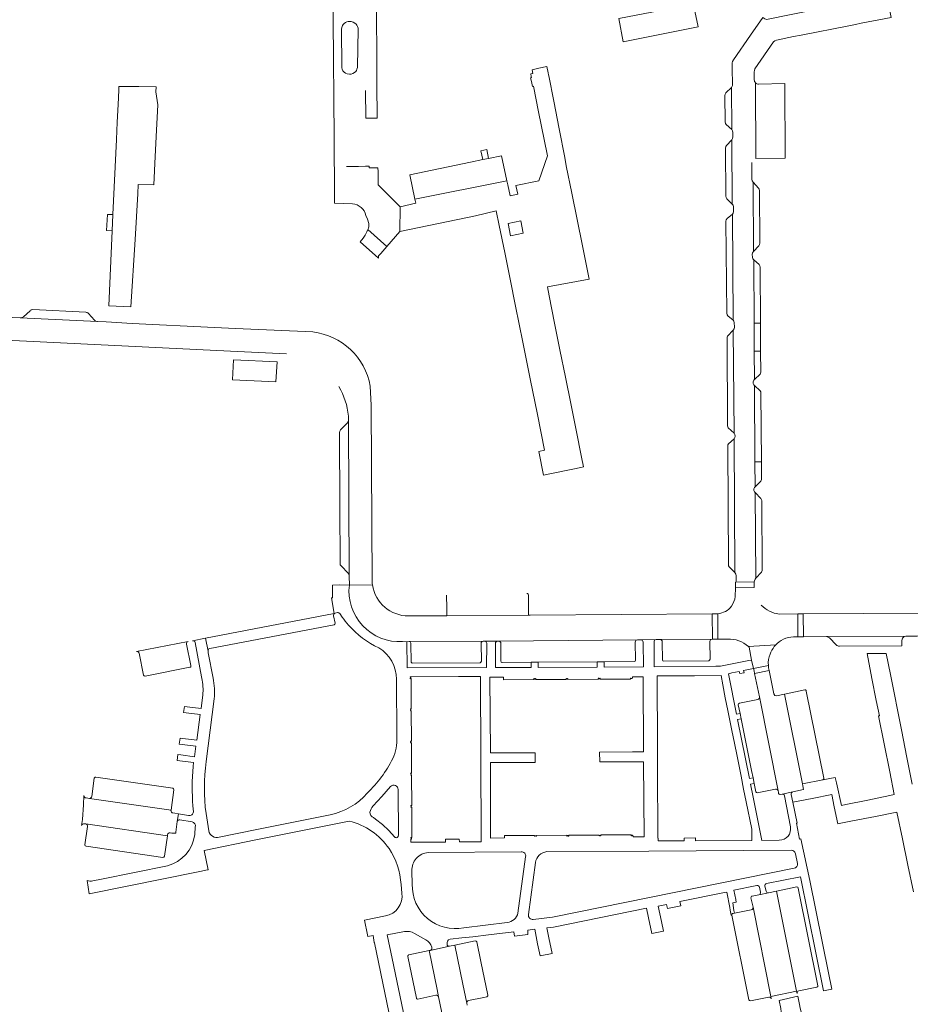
# Model space of a CAD drawing. Header units: metres. Extents: x 166325 to 190320, y 381923 to 404576.
# Tile 780 of 1056: x 175895 to 176100, y 397051 to 397277. Entities that reach past the tile are written whole.
import ezdxf

# ---------------------------------------------------------------- set-up
doc = ezdxf.new("R2010")
doc.units = ezdxf.units.M
for name, color, linetype, lineweight in [('B-WE-VH-VERHARDING_BETONSTRAATSTEEN-GV', 8, 'Continuous', 18), ('B-WE-VH-VERHARDING_GESLOTEN-GV', 8, 'Continuous', 18), ('B-WE-VH-VERHARDING_STRAATBAKSTEEN-GV', 8, 'Continuous', 18)]:
    doc.layers.add(name, color=color, linetype=linetype, lineweight=lineweight)

msp = doc.modelspace()

# ---------------------------------------------------------------- linework, layer by layer
at = {"layer": 'B-WE-VH-VERHARDING_BETONSTRAATSTEEN-GV', "flags": 128}
for points in [[(175974.773, 397260.788), (175974.821, 397254.416), (175974.978, 397254.414), (175975.501, 397254.388), (175977.436, 397254.429), (175977.382, 397262.296), (175977.367, 397264.391), (175977.242, 397282.534), (175976.112, 397282.37), (175975.225, 397286.41), (175971.818, 397285.728), (175972.26, 397283.522)], [(175971.865, 397282.188), (175967.301, 397279.495), (175967.321, 397276.928), (175967.531, 397249.993), (175967.599, 397236.595), (175967.608, 397234.917), (175971.773, 397234.78)], [(176057.254, 397259.661), (176057.333, 397253.574), (176057.402, 397253.227), (176057.588, 397252.962), (176058.816, 397251.803), (176058.741, 397261.438)], [(176058.741, 397261.438), (176057.505, 397260.228)], [(176064.294, 397262.523), (176064.374, 397245.164), (176071.101, 397245.203), (176071.055, 397262.344)], [(176071.055, 397262.344), (176065.007, 397262.229)], [(175974.776, 397243.393), (175973.132, 397243.354), (175970.922, 397243.355), (175970.423, 397243.355)], [(175975.319, 397228.869), (175975.303, 397228.833), (175979.672, 397224.993), (175982.63, 397228.399), (175982.715, 397234.067), (175977.684, 397239.103), (175977.623, 397242.192), (175977.607, 397242.985), (175977.606, 397243.035), (175975.57, 397243.016), (175975.567, 397243.411), (175974.776, 397243.393)], [(175974.852, 397232.108), (175975.246, 397231.2), (175975.524, 397230.251)], [(175897.734, 397210.221), (175896.21, 397208.837)], [(175910.527, 397209.854), (175898.356, 397210.471)], [(175912.561, 397208.052), (175911.149, 397209.608)], [(175895.487, 397208.592), (175913.253, 397207.732)], [(175970.589, 397184.514), (175969.004, 397182.859)], [(175971.034, 397149.253), (175970.88, 397185.208)], [(175968.755, 397182.299), (175968.834, 397165.165), (175968.904, 397152.222)], [(175969.137, 397151.638), (175970.762, 397149.989)], [(176063.983, 397146.707), (176059.666, 397146.626), (176059.653, 397144.623)], [(175993.383, 397144.913), (175993.404, 397141.977)], [(175993.404, 397141.977), (175993.417, 397140.205), (176012.184, 397140.339), (176012.171, 397142.113), (176012.151, 397145.009)], [(175967.819, 397140.784), (175967.59, 397140.729), (175938.05, 397135.039), (175938.597, 397132.063)], [(175967.777, 397138.522), (175967.438, 397140.168)], [(176055.618, 397140.672), (176055.661, 397134.804), (176057.932, 397134.81)], [(176073.978, 397140.618), (176069.724, 397140.596)], [(176073.588, 397135.367), (176074.016, 397135.37), (176073.978, 397140.618)], [(175938.988, 397132.66), (175967.532, 397138.145)], [(176054.306, 397134.802), (176042.404, 397134.742)], [(176098.771, 397135.493), (176080.583, 397135.405)], [(176081.28, 397135.098), (176082.842, 397133.499)], [(175934.032, 397134.262), (175922.212, 397132.018)], [(175934.679, 397128.745), (175933.641, 397133.649)], [(176001.743, 397134.383), (175984.807, 397134.253)], [(175985.189, 397133.76), (175985.21, 397129.638)], [(175985.5, 397129.346), (176001.04, 397129.428), (176001.249, 397129.536), (176001.354, 397129.746), (176001.325, 397133.86)], [(176037.196, 397134.657), (176005.351, 397134.394)], [(176005.84, 397133.892), (176005.848, 397129.773)], [(176036.754, 397130.005), (176036.687, 397134.137)], [(176042.898, 397134.224), (176042.941, 397130.091)], [(176053.853, 397130.203), (176053.815, 397134.322)], [(176062.674, 397133.113), (176068.928, 397133.495), (176069.252, 397133.814)], [(176083.555, 397133.212), (176097.893, 397133.312), (176097.916, 397134.539)], [(175922.812, 397131.607), (175923.796, 397126.572)], [(175924.184, 397126.337), (175934.432, 397128.369)], [(176006.147, 397129.461), (176012.804, 397129.548), (176014.361, 397129.531), (176027.969, 397129.646), (176029.552, 397129.647), (176036.444, 397129.674)], [(176043.233, 397129.798), (176053.554, 397129.868)], [(176069.488, 397099.985), (176065.175, 397121.579)], [(176075.611, 397123.159), (176070.953, 397122.231), (176075.045, 397101.594), (176079.714, 397102.564)], [(176079.97, 397102.888), (176075.953, 397122.924)], [(176060.343, 397119.756), (176060.78, 397117.752), (176061.006, 397116.533), (176063.403, 397104.656), (176063.737, 397102.989), (176063.99, 397101.723), (176064.348, 397099.75)], [(176064.787, 397120.985), (176060.606, 397120.106)], [(175930.506, 397100.6), (175912.836, 397103.138)], [(175912.458, 397102.889), (175911.914, 397098.705)], [(175910.114, 397098.906), (175909.984, 397096.764), (175909.783, 397093.453), (175909.59, 397092.033)], [(175911.366, 397098.272), (175930.105, 397095.58), (175930.759, 397100.232)], [(176064.707, 397099.573), (176068.894, 397100.392)], [(175930.09, 397095.479), (175930.105, 397095.58), (175911.366, 397098.272), (175910.598, 397098.371)], [(175931.859, 397094.718), (175930.956, 397094.861), (175930.517, 397094.93)], [(175931.221, 397090.506), (175931.534, 397092.986), (175931.859, 397094.718)], [(175910.178, 397092.452), (175910.519, 397092.4), (175929.272, 397089.68), (175929.312, 397089.957)], [(175910.945, 397091.807), (175910.329, 397087.639)], [(175929.272, 397089.68), (175910.519, 397092.4)], [(175928.603, 397084.985), (175929.272, 397089.68)], [(175929.887, 397090.383), (175930.312, 397090.327), (175930.859, 397090.255)], [(175910.599, 397087.295), (175928.249, 397084.736)], [(176073.757, 397077.934), (176069.111, 397077.008), (176073.727, 397053.997), (176073.835, 397053.462)], [(176078.635, 397055.279), (176074.115, 397077.672)], [(176058.875, 397071.497), (176062.776, 397052.054), (176062.917, 397051.855), (176063.154, 397051.794), (176067.311, 397052.67)], [(176063.311, 397072.653), (176059.432, 397071.928), (176059.138, 397071.862)], [(176067.915, 397052.267), (176067.813, 397052.774), (176063.715, 397073.266)], [(175999.924, 397065.549), (175995.272, 397064.6), (175997.116, 397055.594), (175998.003, 397051.261)], [(176001.231, 397060.835), (176000.327, 397065.375)], [(175989.355, 397063.335), (175984.701, 397062.376)], [(175991.534, 397052.685), (175991.188, 397054.376), (175989.355, 397063.335)], [(175984.481, 397062.012), (175986.444, 397052.42)], [(176002.82, 397053.084), (176001.231, 397060.835)], [(176074.198, 397054.088), (176078.397, 397054.927)], [(175986.776, 397052.185), (175990.931, 397053.074)], [(175998.435, 397051.844), (176001.944, 397052.578), (176002.586, 397052.712)]]:
    msp.add_lwpolyline(points, dxfattribs=at)
for points in [[(176050.148, 397280.024), (176050.026, 397280.613), (176032.902, 397277.329), (176033.874, 397271.929), (176051.107, 397275.393)], [(175970.548, 397264.585), (175970.173, 397264.755), (175969.846, 397265.005), (175969.584, 397265.322), (175969.4, 397265.69), (175969.325, 397265.954), (175969.291, 397266.227), (175969.217, 397274.841), (175969.298, 397275.271), (175969.474, 397275.672), (175969.639, 397275.912), (175969.839, 397276.125), (175970.193, 397276.382), (175970.457, 397276.505), (175970.737, 397276.588), (175971.176, 397276.631), (175971.469, 397276.603), (175971.889, 397276.48), (175972.271, 397276.266), (175972.594, 397275.972), (175972.769, 397275.738), (175972.907, 397275.481), (175973.037, 397275.063), (175973.07, 397274.773), (175972.988, 397270.594), (175972.899, 397266.029), (175972.789, 397265.633), (175972.667, 397265.387), (175972.509, 397265.162), (175972.214, 397264.875), (175971.861, 397264.663), (175971.47, 397264.535), (175971.06, 397264.498)], [(176007.947, 397236.561), (176007.404, 397239.109), (176007.205, 397240.043), (175986.106, 397235.83), (175986.301, 397234.911), (175982.715, 397234.067), (175982.63, 397228.399), (176000.009, 397232.021), (176004.77, 397233.126), (176005.457, 397229.817), (176006.715, 397223.59), (176007.946, 397217.497), (176009.204, 397211.27), (176010.881, 397202.968), (176012.569, 397194.613), (176014.224, 397186.424), (176015.884, 397178.206), (176014.532, 397177.933), (176015.626, 397172.496), (176016.683, 397172.709), (176023.141, 397174.014), (176024.793, 397174.348), (176024.824, 397174.354), (176024.335, 397176.568), (176023.093, 397182.778), (176021.86, 397188.949), (176020.655, 397194.977), (176019.404, 397201.231), (176018.175, 397207.382), (176016.931, 397213.602), (176016.557, 397215.69), (176026.126, 397217.482), (176024.574, 397225.144), (176023.362, 397231.125), (176022.128, 397237.216), (176020.856, 397243.494), (176020.486, 397245.381), (176019.19, 397252), (176017.954, 397258.306), (176016.805, 397264.172), (176016.77, 397264.348), (176016.677, 397264.85), (176016.415, 397266.27), (176014.563, 397265.862), (176012.985, 397265.515), (176013.151, 397264.697), (176012.683, 397264.603), (176012.812, 397263.967), (176012.857, 397263.743), (176012.67, 397263.705), (176012.871, 397262.81), (176013.09, 397261.686), (176013.312, 397261.731), (176014.492, 397255.891), (176015.772, 397249.552), (176016.531, 397245.789), (176014.522, 397240.071), (176009.303, 397238.959), (176009.733, 397236.942)], [(175922.458, 397237.018), (175922.555, 397239.221), (175926.128, 397239.08), (175926.463, 397245.599), (175926.776, 397251.7), (175927.073, 397257.479), (175926.603, 397260.476), (175926.661, 397261.645), (175922.691, 397261.672), (175918.124, 397261.72), (175918.098, 397260.843), (175917.947, 397257.522), (175917.765, 397253.53), (175917.584, 397249.541), (175916.774, 397232.274), (175916.629, 397228.547), (175915.847, 397211.338), (175920.865, 397211.1), (175921.906, 397226.579)], [(176058.833, 397249.434), (176057.633, 397248.184), (176057.451, 397247.901), (176057.391, 397247.568), (176057.477, 397236.498), (176057.533, 397236.188), (176057.736, 397235.909), (176058.945, 397234.697)], [(176005.982, 397245.798), (176003.027, 397245.18), (176001.721, 397244.906), (175998.881, 397244.312), (175984.928, 397241.392), (175986.106, 397235.83), (176007.205, 397240.043)], [(176002.604, 397247.204), (176001.234, 397246.899), (176001.721, 397244.906), (176003.027, 397245.18)], [(176065.208, 397237.798), (176065.146, 397238.093), (176064.953, 397238.389), (176063.742, 397239.731), (176063.829, 397223.851), (176065.053, 397225.135), (176065.24, 397225.44), (176065.318, 397225.763)], [(175916.774, 397232.274), (175915.506, 397232.333), (175915.302, 397228.619), (175916.629, 397228.547)], [(176058.981, 397232.364), (176057.77, 397231.367), (176057.588, 397231.084), (176057.511, 397230.771), (176057.677, 397209.632), (176057.749, 397209.31), (176057.942, 397209.027), (176059.173, 397208.058)], [(176008.031, 397227.408), (176007.485, 397230.256), (176010.404, 397230.831), (176010.965, 397227.986)], [(176065.327, 397220.225), (176065.302, 397220.534), (176065.102, 397220.831), (176063.882, 397221.863), (176063.955, 397207.378), (176065.415, 397207.368)], [(176065.415, 397207.368), (176063.955, 397207.378), (176063.988, 397200.925), (176065.46, 397200.916)], [(176059.172, 397205.79), (176057.884, 397204.372), (176057.759, 397204.162), (176057.762, 397203.919), (176057.891, 397183.804), (176057.921, 397183.553), (176058.044, 397183.368), (176059.381, 397182.137)], [(176065.46, 397200.916), (176063.988, 397200.925), (176064.021, 397194.393), (176065.349, 397195.693), (176065.448, 397195.871), (176065.493, 397196.109)], [(175954.453, 397198.483), (175944.43, 397198.962), (175944.202, 397194.373), (175954.203, 397193.906)], [(176065.532, 397191.346), (176065.507, 397191.609), (176065.38, 397191.815), (176064.045, 397193.075), (176064.153, 397175.547), (176065.647, 397175.53)], [(176059.371, 397180.782), (176058.089, 397179.625), (176057.964, 397179.427), (176057.928, 397179.176), (176058.06, 397151.892), (176058.111, 397151.672), (176058.232, 397151.45), (176059.529, 397150.117)], [(176065.647, 397175.53), (176064.153, 397175.547), (176064.188, 397169.808), (176065.503, 397171.086), (176065.676, 397171.498)], [(176065.708, 397166.676), (176065.525, 397167.15), (176064.18, 397168.483), (176064.34, 397148.827), (176065.65, 397150.173), (176065.835, 397150.623)], [(176063.974, 397147.355), (176063.965, 397147.951), (176059.81, 397147.884), (176059.666, 397147.882), (176059.666, 397147.322), (176059.666, 397146.626), (176063.983, 397146.707)], [(176055.618, 397140.672), (176054.342, 397140.659), (176054.402, 397134.802), (176055.661, 397134.804)], [(176075.242, 397140.625), (176073.978, 397140.618), (176074.016, 397135.37), (176075.296, 397135.377)], [(176067.287, 397128.253), (176067.235, 397128.814), (176063.845, 397128.089), (176063.948, 397127.587), (176064.073, 397126.979), (176067.403, 397127.629)]]:
    msp.add_lwpolyline(points, close=True, dxfattribs=at)
at = {"layer": 'B-WE-VH-VERHARDING_BETONSTRAATSTEEN-GV'}
for points in [[(176065.007, 397262.229, -0.2075605), (176064.294, 397262.523)], [(176057.505, 397260.228, 0.1812688), (176057.254, 397259.661)], [(175971.773, 397234.78, -0.3162961), (175974.852, 397232.108)], [(175975.524, 397230.251, -0.0962658), (175975.319, 397228.869)], [(175898.356, 397210.471, 0.2088637), (175897.734, 397210.221)], [(175911.149, 397209.608, 0.1610193), (175910.527, 397209.854)], [(175896.21, 397208.837, -0.1723202), (175895.487, 397208.592)], [(175913.253, 397207.732, -0.1936607), (175912.561, 397208.052)], [(175970.88, 397185.208, -0.1953658), (175970.589, 397184.514)], [(175969.004, 397182.859, 0.1942749), (175968.755, 397182.299)], [(175968.904, 397152.222, 0.1799764), (175969.137, 397151.638)], [(175970.762, 397149.989, -0.1685551), (175971.034, 397149.253)], [(176012.151, 397145.009, 0.4202485), (176011.827, 397145.337)], [(176059.653, 397144.623, -0.123551), (176058.769, 397142.406)], [(176058.769, 397142.406, -0.2176407), (176055.618, 397140.672)], [(176069.724, 397140.596, -0.1890916), (176065.626, 397142.649)], [(175967.438, 397140.168, -0.4042149), (175967.819, 397140.784)], [(175967.532, 397138.145, 0.279441), (175967.777, 397138.522)], [(176042.404, 397134.742, -0.347818), (176042.898, 397134.224)], [(176053.815, 397134.322, -0.3987634), (176054.306, 397134.802)], [(176057.932, 397134.81, -0.2103296), (176062.674, 397133.113)], [(176069.252, 397133.814, -0.1971695), (176073.588, 397135.367)], [(176080.583, 397135.405, -0.1857707), (176081.28, 397135.098)], [(176097.916, 397134.539, -0.2090741), (176098.188, 397135.228)], [(176098.188, 397135.228, -0.177776), (176098.771, 397135.493)], [(175933.641, 397133.649, -0.4159894), (175934.032, 397134.262)], [(175938.597, 397132.063, -0.3804866), (175938.988, 397132.66)], [(175984.807, 397134.253, -0.4009715), (175985.189, 397133.76)], [(176001.325, 397133.86, -0.4089095), (176001.743, 397134.383)], [(176005.351, 397134.394, -0.4027659), (176005.84, 397133.892)], [(176036.687, 397134.137, -0.4032899), (176037.196, 397134.657)], [(176082.842, 397133.499, 0.1882612), (176083.555, 397133.212)], [(175922.212, 397132.018, -0.4084693), (175922.812, 397131.607)], [(176053.554, 397129.868, 0.3438149), (176053.853, 397130.203)], [(175934.432, 397128.369, 0.4284804), (175934.679, 397128.745)], [(175985.21, 397129.638, 0.4329854), (175985.5, 397129.346)], [(176005.848, 397129.773, 0.4435797), (176006.147, 397129.461)], [(176036.444, 397129.674, 0.4040827), (176036.754, 397130.005)], [(176042.941, 397130.091, 0.4700873), (176043.233, 397129.798)], [(175923.796, 397126.572, 0.4253313), (175924.184, 397126.337)], [(176065.175, 397121.579, -0.3846642), (176064.787, 397120.985)], [(176075.953, 397122.924, 0.4632027), (176075.611, 397123.159)], [(176060.606, 397120.106, 0.3051617), (176060.343, 397119.756)], [(175912.836, 397103.138, 0.4295506), (175912.458, 397102.889)], [(176079.714, 397102.564, 0.4311725), (176079.97, 397102.888)], [(175910.598, 397098.371, -0.3955267), (175910.114, 397098.906)], [(175911.914, 397098.705, -0.4130244), (175911.366, 397098.272)], [(175930.759, 397100.232, 0.3782726), (175930.506, 397100.6)], [(176064.348, 397099.75, 0.2961156), (176064.707, 397099.573)], [(176068.894, 397100.392, -0.3871032), (176069.488, 397099.985)], [(175930.517, 397094.93, -0.4138715), (175930.09, 397095.479)], [(175909.59, 397092.033, -0.4300439), (175910.178, 397092.452)], [(175910.519, 397092.4, -0.3975467), (175910.945, 397091.807)], [(175929.312, 397089.957, -0.4066542), (175929.887, 397090.383)], [(175930.859, 397090.255, 0.4389086), (175931.221, 397090.506)], [(175910.329, 397087.639, 0.36784), (175910.599, 397087.295)], [(175928.249, 397084.736, 0.3569904), (175928.603, 397084.985)], [(176074.115, 397077.672, 0.3679123), (176073.757, 397077.934)], [(176063.715, 397073.266, -0.3981855), (176063.311, 397072.653)], [(176000.327, 397065.375, 0.3437139), (175999.924, 397065.549)], [(175984.701, 397062.376, 0.2157657), (175984.51, 397062.243)], [(175984.51, 397062.243, 0.2125778), (175984.481, 397062.012)], [(176073.835, 397053.462, -0.3429845), (176074.198, 397054.088)], [(176078.397, 397054.927, 0.4099303), (176078.635, 397055.279)], [(175986.444, 397052.42, 0.2046352), (175986.559, 397052.231)], [(175986.559, 397052.231, 0.2024595), (175986.776, 397052.185)], [(175990.931, 397053.074, -0.4155559), (175991.534, 397052.685)], [(175998.003, 397051.261, -0.3811987), (175998.435, 397051.844)], [(176002.586, 397052.712, 0.4191985), (176002.82, 397053.084)], [(176067.311, 397052.67, -0.4121466), (176067.915, 397052.267)]]:
    msp.add_lwpolyline(points, format="xyb", dxfattribs=at)
at = {"layer": 'B-WE-VH-VERHARDING_GESLOTEN-GV', "flags": 128}
for points in [[(176100.229, 397101.558), (176099.035, 397107.628), (176097.774, 397114.041), (176095.289, 397126.681), (176094.258, 397131.556), (176089.914, 397131.532), (176090.991, 397125.784), (176092, 397120.722), (176092.741, 397117.235), (176092.534, 397117.192), (176095.092, 397104.348), (176096.156, 397099.143), (176095.116, 397098.933), (176090.054, 397097.901), (176084.993, 397096.87), (176084.012, 397096.625), (176082.858, 397101.877), (176082.593, 397103.086), (176079.719, 397102.543), (176079.714, 397102.564), (176075.045, 397101.594), (176075.134, 397101.161), (176075.316, 397100.281), (176072.853, 397099.771)], [(176072.484, 397099.178), (176072.852, 397097.414), (176077.327, 397098.271), (176081.779, 397099.202), (176082.381, 397096.324), (176083.186, 397092.47), (176083.529, 397092.539), (176086.567, 397093.137), (176091.844, 397094.089), (176096.738, 397095.113), (176098.018, 397088.994), (176099.279, 397082.966), (176100.566, 397076.809)]]:
    msp.add_lwpolyline(points, dxfattribs=at)
at = {"layer": 'B-WE-VH-VERHARDING_GESLOTEN-GV'}
msp.add_lwpolyline([(176072.853, 397099.771, 0.4071919), (176072.484, 397099.178)], format="xyb", dxfattribs=at)
at = {"layer": 'B-WE-VH-VERHARDING_STRAATBAKSTEEN-GV', "flags": 128}
for points in [[(176064.01, 397263.204), (176063.995, 397265.047), (176064.024, 397265.38), (176064.171, 397265.721), (176068.457, 397271.928), (176068.724, 397272.175), (176069.114, 397272.35), (176073.031, 397273.145), (176074.775, 397273.488), (176085.732, 397275.641), (176087.248, 397275.939), (176088.535, 397276.192), (176095.406, 397277.542), (176094.353, 397282.853), (176078.897, 397279.746)], [(176078.233, 397279.337), (176073.975, 397278.486), (176072.124, 397278.107), (176067.191, 397277.119), (176066.815, 397277.092), (176066.452, 397277.216), (176065.977, 397277.522), (176063.153, 397273.439), (176059.201, 397267.784), (176059.045, 397267.454), (176058.959, 397267.106), (176058.963, 397264.983), (176058.973, 397262.994), (176058.978, 397262.096)], [(176058.741, 397261.438), (176058.816, 397251.803), (176058.998, 397251.537), (176059.098, 397251.156), (176059.087, 397250.147), (176059.04, 397249.758), (176058.833, 397249.434), (176058.945, 397234.697), (176059.142, 397234.418), (176059.23, 397234.058), (176059.251, 397233.023), (176059.148, 397232.644), (176058.981, 397232.364), (176059.173, 397208.058), (176059.285, 397207.844), (176059.417, 397207.493), (176059.428, 397206.465), (176059.381, 397206.098), (176059.172, 397205.79), (176059.381, 397182.137)], [(176064.374, 397245.164), (176064.294, 397262.523)], [(176063.882, 397221.863), (176063.672, 397222.117), (176063.566, 397222.518), (176063.551, 397223.115), (176063.628, 397223.521), (176063.829, 397223.851), (176063.742, 397239.731), (176063.51, 397240.048), (176063.444, 397240.438), (176063.437, 397242.397), (176063.43, 397244.254)], [(176064.021, 397194.393), (176063.988, 397200.925), (176063.955, 397207.378), (176063.882, 397221.863)], [(175962.629, 397205.341), (175944.887, 397206.168), (175940.109, 397206.397), (175921.215, 397207.312), (175915.253, 397207.631), (175913.253, 397207.732), (175895.487, 397208.592), (175893.71, 397208.693), (175888.343, 397208.949), (175886.351, 397209.035), (175884.367, 397209.137), (175883.924, 397203.992), (175883.914, 397203.88), (175885.925, 397203.781), (175943.754, 397200.924), (175956.637, 397200.288)], [(175976.287, 397147.91), (175976.058, 397188.55), (175975.831, 397192.91)], [(176064.188, 397169.808), (176064.153, 397175.547), (176064.045, 397193.075)], [(175970.822, 397186.037), (175970.88, 397185.208), (175971.034, 397149.253), (175971.045, 397147.252), (175976.355, 397147.27)], [(176059.371, 397180.782), (176059.529, 397150.117), (176059.769, 397149.779), (176059.814, 397149.416), (176059.811, 397148.187), (176059.81, 397147.884), (176063.965, 397147.951)], [(176064.34, 397148.827), (176064.18, 397168.483)], [(175971.045, 397147.252), (175968.885, 397147.264), (175967.171, 397147.215), (175967.15, 397144.33), (175966.91, 397144.284), (175967.59, 397140.729), (175967.819, 397140.784), (175968.296, 397140.907)], [(175976.355, 397147.27), (175971.045, 397147.252)], [(175968.826, 397140.68), (175969.416, 397139.872)], [(176054.402, 397134.802), (176054.342, 397140.659), (176012.576, 397140.342), (176012.184, 397140.339), (175993.417, 397140.205), (175993.009, 397140.202), (175984.648, 397140.158)], [(176116.842, 397140.842), (176075.242, 397140.625), (176075.296, 397135.377), (176080.583, 397135.405), (176098.771, 397135.493), (176101.393, 397135.508), (176118.546, 397135.582), (176122.528, 397135.601)], [(175939.762, 397125.897), (175938.669, 397131.682), (175938.597, 397132.063), (175938.05, 397135.039), (175935.032, 397134.455)], [(175983.258, 397134.268), (175984.249, 397134.242), (175984.807, 397134.253), (176001.743, 397134.383), (176002.09, 397134.381), (176005.08, 397134.393), (176005.351, 397134.394), (176037.196, 397134.657), (176037.977, 397134.659), (176041.473, 397134.725), (176042.404, 397134.742), (176054.306, 397134.802), (176054.402, 397134.802)], [(176041.473, 397134.725), (176037.977, 397134.659)], [(175935.625, 397134.07), (175937.114, 397126.192), (175937.259, 397125.424)], [(176002.573, 397133.892), (176002.566, 397128.307), (175984.326, 397128.208), (175984.249, 397134.242), (175983.258, 397134.268)], [(176005.08, 397134.393), (176002.09, 397134.381)], [(176038.492, 397134.161), (176038.546, 397128.46), (176029.571, 397128.414), (176029.552, 397129.647), (176027.969, 397129.646), (176027.955, 397128.431), (176014.358, 397128.327), (176014.361, 397129.531), (176012.804, 397129.548), (176012.773, 397128.347), (176004.628, 397128.303), (176004.58, 397133.89)], [(176069.723, 397088.692), (176065.725, 397088.629), (176063.735, 397098.529), (176063.126, 397101.559), (176063.99, 397101.723), (176063.737, 397102.989), (176062.883, 397102.818), (176060.17, 397116.351), (176061.006, 397116.533), (176060.78, 397117.752), (176059.961, 397117.615), (176058.068, 397126.902), (176058.838, 397127.065), (176060.568, 397127.431), (176060.67, 397126.946), (176061.648, 397127.126), (176061.535, 397127.63), (176063.845, 397128.089), (176063.37, 397130.038), (176062.739, 397129.911), (176056.271, 397128.606), (176055.172, 397128.599), (176041.054, 397128.503), (176041.022, 397134.197)], [(176068.592, 397133.109), (176068.928, 397133.495), (176062.674, 397133.113), (176062.805, 397132.961), (176063.37, 397130.038), (176063.845, 397128.089), (176067.235, 397128.814)], [(176070.953, 397122.231), (176069.073, 397121.839), (176068.708, 397121.917), (176068.514, 397122.236), (176067.403, 397127.629), (176064.073, 397126.979), (176065.175, 397121.579), (176069.488, 397099.985), (176069.535, 397099.673), (176069.573, 397099.426)], [(175981.892, 397125.632), (175981.962, 397112.342)], [(175937.338, 397121.453), (175937.034, 397118.893), (175933.812, 397119.296), (175933.177, 397119.376), (175932.99, 397117.994), (175933.615, 397117.914), (175936.83, 397117.504), (175936.027, 397111.605), (175932.81, 397112.045), (175932.198, 397112.129), (175932.01, 397110.734), (175932.626, 397110.652), (175935.792, 397110.232), (175935.489, 397107.833), (175932.331, 397108.291), (175931.692, 397108.384), (175931.504, 397106.993), (175932.133, 397106.91), (175935.302, 397106.493), (175935.169, 397105.565)], [(176069.965, 397099.179), (176070.379, 397099.274), (176072.853, 397099.771), (176075.316, 397100.281), (176075.134, 397101.161), (176075.045, 397101.594), (176070.953, 397122.231)], [(175938.168, 397106.727), (175940.007, 397121.101)], [(175978.535, 397098.716), (175980.517, 397100.966)], [(175976.486, 397096.528), (175978.535, 397098.716)], [(175982.243, 397100.321), (175982.295, 397089.796)], [(176066.834, 397078.723), (176074.587, 397080.281), (176079.926, 397054.079), (176081.779, 397054.459), (176081.014, 397058.257), (176076.751, 397079.418), (176074.732, 397088.966), (176074.403, 397088.911), (176073.666, 397092.557), (176073.857, 397092.596), (176072.852, 397097.414), (176072.484, 397099.178)], [(176072.853, 397099.771), (176070.379, 397099.274)], [(176070.983, 397098.889), (176072.308, 397091.709)], [(175935.145, 397096.545), (175935.255, 397095.152)], [(175934.155, 397094.371), (175931.859, 397094.718), (175931.534, 397092.986)], [(175938.757, 397090.807), (175938.151, 397094.777)], [(175966.666, 397094.532), (175949.784, 397091.095), (175941.166, 397089.343)], [(175910.83, 397079.406), (175911.349, 397076.351), (175936.753, 397081.515), (175938.467, 397081.863), (175938.652, 397081.901), (175937.741, 397086.305), (175949.592, 397088.744), (175969.464, 397092.756), (175971.003, 397093.066)], [(175932.096, 397093.322), (175934.942, 397092.864)], [(175935.681, 397091.753), (175935.544, 397089.949)], [(175981.438, 397089.438), (175980.077, 397090.896), (175978.636, 397092.284), (175977.062, 397093.518), (175976.6, 397093.851)], [(175989.168, 397085.842), (176010.505, 397086.038)], [(176016.407, 397086.044), (176039.79, 397086.17), (176072.471, 397086.392)], [(176073.473, 397085.566), (176073.919, 397083.313)], [(175929.288, 397082.809), (175914.173, 397079.737), (175912.168, 397079.329)], [(176011.515, 397084.855), (176009.75, 397071.957)], [(176012.147, 397071.613), (176013.775, 397083.528)], [(175985.503, 397078.583), (175985.425, 397081.597)], [(176073.131, 397082.228), (176017.712, 397070.999), (176013.281, 397070.473)], [(175982.906, 397078.515), (175983.108, 397076.534)], [(176059.138, 397071.862), (176059.432, 397071.928), (176059.344, 397072.525), (176059.057, 397074.321), (176059.887, 397074.433), (176059.767, 397075.024), (176059.766, 397075.027), (176059.325, 397077.2), (176064.596, 397078.267)], [(175994.162, 397065.975), (175996.892, 397066.291), (175999.368, 397066.523), (176003.017, 397066.967), (176008.796, 397067.669), (176008.93, 397066.676), (176012.058, 397067.036), (176011.986, 397068.019), (176013.605, 397068.22), (176014.272, 397064.86), (176014.82, 397062.101), (176017.605, 397062.658), (176016.868, 397066.277), (176016.406, 397068.545), (176017.91, 397068.724), (176039.265, 397073.035), (176039.717, 397070.833), (176040.457, 397067.232), (176043.131, 397067.767), (176042.674, 397070.007), (176041.948, 397073.562), (176043.876, 397073.95), (176044.098, 397072.972), (176047.13, 397073.617), (176046.95, 397074.576), (176057.153, 397076.647), (176057.67, 397076.752), (176058.371, 397073.235), (176058.498, 397072.599), (176058.724, 397071.467), (176058.875, 397071.497)], [(176063.253, 397075.474), (176063.715, 397073.266), (176067.813, 397052.774), (176073.727, 397053.997), (176069.111, 397077.008)], [(176069.111, 397077.008), (176067.303, 397076.61), (176065.073, 397076.152), (176063.503, 397075.851)], [(176065.073, 397076.152), (176067.303, 397076.61)], [(176065.173, 397077.9), (176065.426, 397076.746)], [(176066.7, 397076.991), (176066.465, 397078.133)], [(175979.336, 397071.283), (175974.497, 397070.312), (175975.221, 397066.947), (175975.306, 397066.556), (175976.484, 397066.78), (175976.766, 397065.223), (175976.792, 397065.1), (175982.036, 397039.937), (175983.134, 397034.39), (175986.95, 397035.158), (175986.748, 397036.378), (175986.171, 397039.866), (175985.397, 397039.714), (175985.2, 397040.666), (175980.85, 397061.505), (175979.71, 397066.965), (175983.698, 397067.68)], [(176007.288, 397069.799), (175997.316, 397068.556)], [(175985.999, 397067.272), (175988.613, 397065.818)], [(175998.103, 397050.783), (175998.003, 397051.261), (175997.116, 397055.594), (175995.272, 397064.6), (175994.005, 397064.342), (175989.63, 397063.391), (175989.355, 397063.335), (175991.188, 397054.376), (175991.534, 397052.685), (175992.873, 397046.122)], [(175989.63, 397063.391), (175994.005, 397064.342)]]:
    msp.add_lwpolyline(points, dxfattribs=at)
at = {"layer": 'B-WE-VH-VERHARDING_STRAATBAKSTEEN-GV'}
for points in [[(176058.978, 397262.096, -0.2292956), (176058.741, 397261.438)], [(176064.294, 397262.523, -0.1938073), (176064.01, 397263.204)], [(175975.831, 397192.91, 0.3321877), (175962.629, 397205.341)], [(176064.045, 397193.075, -0.4203326), (176064.021, 397194.393)], [(175968.632, 397192.795, -0.1151177), (175970.822, 397186.037)], [(176059.381, 397182.137, -0.3763797), (176059.371, 397180.782)], [(176064.18, 397168.483, -0.4211304), (176064.188, 397169.808)], [(176063.965, 397147.951, -0.0879353), (176064.34, 397148.827)], [(175971.045, 397147.252, 0.4670805), (175983.258, 397134.268)], [(175976.355, 397147.27, -0.018869), (175976.287, 397147.91)], [(175984.648, 397140.158, -0.3746116), (175976.355, 397147.27)], [(175968.296, 397140.907, -0.3309046), (175968.826, 397140.68)], [(175969.416, 397139.872, 0.0275067), (175970.852, 397138.04)], [(175970.852, 397138.04, 0.1041397), (175977.803, 397132.83)], [(176041.022, 397134.197, -0.4317056), (176041.473, 397134.725)], [(175935.032, 397134.455, -0.3989929), (175935.625, 397134.07)], [(175977.803, 397132.83, -0.2582632), (175981.892, 397125.632)], [(176002.09, 397134.381, -0.4053349), (176002.573, 397133.892)], [(176004.58, 397133.89, -0.405782), (176005.08, 397134.393)], [(176037.977, 397134.659, -0.4136568), (176038.492, 397134.161)], [(176067.623, 397131.409, -0.0653114), (176068.592, 397133.109)], [(176067.235, 397128.814, -0.1054207), (176067.623, 397131.409)], [(175940.007, 397121.101, 0.0756823), (175939.762, 397125.897)], [(175937.259, 397125.424, -0.0757946), (175937.338, 397121.453)], [(175981.962, 397112.342, -0.1101814), (175981.035, 397107.414)], [(175935.169, 397105.565, 0.0430152), (175935.145, 397096.545)], [(175938.151, 397094.777, -0.0680336), (175938.168, 397106.727)], [(175981.035, 397107.414, -0.0861042), (175975.137, 397099.492)], [(175980.517, 397100.966, -0.6970715), (175982.243, 397100.321)], [(175975.137, 397099.492, -0.1671531), (175966.666, 397094.532)], [(176069.573, 397099.426, 0.4269105), (176069.965, 397099.179)], [(176070.379, 397099.274, -0.3877288), (176070.983, 397098.889)], [(175975.775, 397095.138, -0.1340505), (175976.486, 397096.528)], [(175935.255, 397095.152, -0.4280059), (175934.155, 397094.371)], [(175976.6, 397093.851, -0.2821599), (175975.775, 397095.138)], [(175931.534, 397092.986, -0.383119), (175932.096, 397093.322)], [(175934.942, 397092.864, -0.4325511), (175935.681, 397091.753)], [(175971.003, 397093.066, -0.1839499), (175980.164, 397086.746)], [(175935.544, 397089.949, -0.3059101), (175929.288, 397082.809)], [(175941.166, 397089.343, -0.4210636), (175938.757, 397090.807)], [(175982.295, 397089.796, -0.7630444), (175981.438, 397089.438)], [(176072.308, 397091.709, -0.4866364), (176069.723, 397088.692)], [(175980.164, 397086.746, -0.1414616), (175982.906, 397078.515)], [(175985.425, 397081.597, -0.4176292), (175989.168, 397085.842)], [(176010.505, 397086.038, -0.4829524), (176011.515, 397084.855)], [(176013.775, 397083.528, -0.3562578), (176016.407, 397086.044)], [(176072.471, 397086.392, -0.3687669), (176073.473, 397085.566)], [(176073.919, 397083.313, -0.4032025), (176073.131, 397082.228)], [(175912.168, 397079.329, -0.1070096), (175910.83, 397079.406)], [(175997.316, 397068.556, -0.4836091), (175985.503, 397078.583)], [(176064.596, 397078.267, -0.4174519), (176065.173, 397077.9)], [(176066.465, 397078.133, -0.453314), (176066.834, 397078.723)], [(175983.108, 397076.534, -0.3991044), (175979.336, 397071.283)], [(176065.426, 397076.746, -0.4159045), (176065.073, 397076.152)], [(176067.303, 397076.61, -0.3939745), (176066.7, 397076.991)], [(176063.319, 397075.701, 0.151099), (176063.253, 397075.474)], [(176063.503, 397075.851, 0.1499762), (176063.319, 397075.701)], [(176009.75, 397071.957, -0.3134301), (176007.288, 397069.799)], [(176013.281, 397070.473, -0.4890075), (176012.147, 397071.613)], [(176058.875, 397071.497, -0.4227684), (176059.138, 397071.862)], [(175983.698, 397067.68, -0.1817261), (175985.999, 397067.272)], [(175988.613, 397065.818, -0.1813378), (175989.963, 397064.112)], [(175993.489, 397064.785, -0.4009248), (175994.162, 397065.975)], [(175994.005, 397064.342, -0.4582363), (175993.489, 397064.785)], [(175989.963, 397064.112, -0.4591505), (175989.63, 397063.391)]]:
    msp.add_lwpolyline(points, format="xyb", dxfattribs=at)
at = {"layer": 'B-WE-VH-VERHARDING_STRAATBAKSTEEN-GV', "flags": 128}
for points in [[(175973.524, 397226.006), (175977.774, 397222.271), (175977.771, 397222.804), (175978.248, 397223.353), (175979.671, 397224.991), (175979.672, 397224.993), (175975.303, 397228.833), (175975.086, 397228.346), (175974.711, 397227.566), (175974.208, 397226.862)], [(175985.343, 397103.612), (175985.123, 397103.611), (175985.123, 397103.71), (175985.233, 397103.71), (175985.232, 397103.82), (175985.232, 397103.93), (175985.122, 397103.93), (175985.121, 397104.03), (175985.341, 397104.031), (175985.307, 397110.993), (175985.087, 397110.992), (175985.087, 397111.092), (175985.197, 397111.092), (175985.196, 397111.202), (175985.196, 397111.312), (175985.086, 397111.312), (175985.085, 397111.412), (175985.305, 397111.413), (175985.271, 397118.375), (175985.051, 397118.374), (175985.051, 397118.474), (175985.161, 397118.474), (175985.16, 397118.584), (175985.16, 397118.694), (175985.05, 397118.694), (175985.049, 397118.794), (175985.269, 397118.795), (175985.235, 397125.756), (175985.015, 397125.755), (175985.015, 397125.855), (175985.125, 397125.856), (175985.124, 397126.076), (175985.014, 397126.075), (175985.013, 397126.175), (175996.099, 397126.246), (176001.176, 397126.228), (176001.324, 397088.989), (176001.327, 397088.325), (175996.303, 397088.281), (175996.265, 397088.922), (175993.136, 397088.901), (175993.119, 397088.254), (175985.183, 397088.189), (175985.195, 397088.847), (175985.195, 397088.947), (175985.305, 397088.948), (175985.304, 397089.168), (175985.194, 397089.167), (175985.193, 397089.267), (175985.413, 397089.268), (175985.379, 397096.23), (175985.159, 397096.229), (175985.159, 397096.329), (175985.269, 397096.329), (175985.268, 397096.439), (175985.268, 397096.549), (175985.158, 397096.549), (175985.157, 397096.649), (175985.377, 397096.65)], [(176003.421, 397106.492), (176006.117, 397106.501), (176013.733, 397106.527), (176013.725, 397108.766), (176006.093, 397108.723), (176003.42, 397108.709), (176003.323, 397126.096), (176006.461, 397126.111), (176006.461, 397125.74), (176006.461, 397125.52), (176013.428, 397125.555), (176013.427, 397125.775), (176013.527, 397125.775), (176013.528, 397125.665), (176013.638, 397125.666), (176013.748, 397125.666), (176013.747, 397125.776), (176013.847, 397125.777), (176013.848, 397125.557), (176020.817, 397125.592), (176020.816, 397125.812), (176020.916, 397125.812), (176020.917, 397125.702), (176021.027, 397125.703), (176021.137, 397125.703), (176021.136, 397125.813), (176021.236, 397125.814), (176021.237, 397125.594), (176028.206, 397125.629), (176028.205, 397125.849), (176028.305, 397125.85), (176028.306, 397125.74), (176028.416, 397125.74), (176028.526, 397125.741), (176028.525, 397125.851), (176028.625, 397125.851), (176028.626, 397125.631), (176035.595, 397125.666), (176035.595, 397125.886), (176035.695, 397125.886), (176035.695, 397125.776), (176035.915, 397125.777), (176035.915, 397125.887), (176036.015, 397125.887), (176036.014, 397126.175), (176038.48, 397126.199), (176038.572, 397108.95), (176036.082, 397108.937), (176028.501, 397108.897), (176028.518, 397106.628), (176036.106, 397106.682), (176038.594, 397106.7), (176038.716, 397089.453), (176036.173, 397089.427), (176036.172, 397089.689), (176036.072, 397089.689), (176036.072, 397089.799), (176035.852, 397089.799), (176035.852, 397089.689), (176035.752, 397089.688), (176035.752, 397089.908), (176028.785, 397089.87), (176028.786, 397089.65), (176028.686, 397089.65), (176028.685, 397089.76), (176028.575, 397089.759), (176028.465, 397089.758), (176028.466, 397089.648), (176028.366, 397089.648), (176028.365, 397089.868), (176021.396, 397089.83), (176021.397, 397089.61), (176021.297, 397089.609), (176021.297, 397089.719), (176021.187, 397089.719), (176021.077, 397089.718), (176021.077, 397089.608), (176020.977, 397089.607), (176020.976, 397089.827), (176014.007, 397089.789), (176014.008, 397089.569), (176013.908, 397089.569), (176013.908, 397089.679), (176013.798, 397089.678), (176013.688, 397089.677), (176013.688, 397089.567), (176013.588, 397089.567), (176013.587, 397089.787), (176006.686, 397089.749), (176006.671, 397089.192), (176003.481, 397089.123)], [(176041.928, 397089.139), (176041.874, 397089.139), (176041.85, 397094.639), (176041.827, 397099.889), (176041.804, 397105.139), (176041.781, 397110.389), (176041.758, 397115.639), (176041.735, 397120.884), (176041.711, 397126.384), (176050.254, 397126.434), (176056.37, 397126.48), (176056.779, 397124.313), (176057.359, 397121.368), (176057.961, 397118.477), (176058.864, 397113.833), (176059.46, 397110.934), (176060.05, 397107.997), (176060.993, 397103.352), (176061.543, 397100.414), (176062.137, 397097.502), (176063.415, 397091.239), (176063.44, 397089.242), (176063.427, 397088.615), (176050.48, 397088.542), (176050.476, 397089.187), (176047.897, 397089.173), (176047.91, 397088.527), (176041.929, 397088.493)], [(176074.552, 397050.144), (176074.359, 397050.928), (176073.977, 397052.835), (176069.718, 397051.861), (176070.065, 397050.019), (176070.194, 397049.271), (176070.535, 397047.285), (176069.209, 397044.869), (176077.121, 397046.464), (176075.052, 397048.113)]]:
    msp.add_lwpolyline(points, close=True, dxfattribs=at)

doc.saveas('drawing.dxf')
